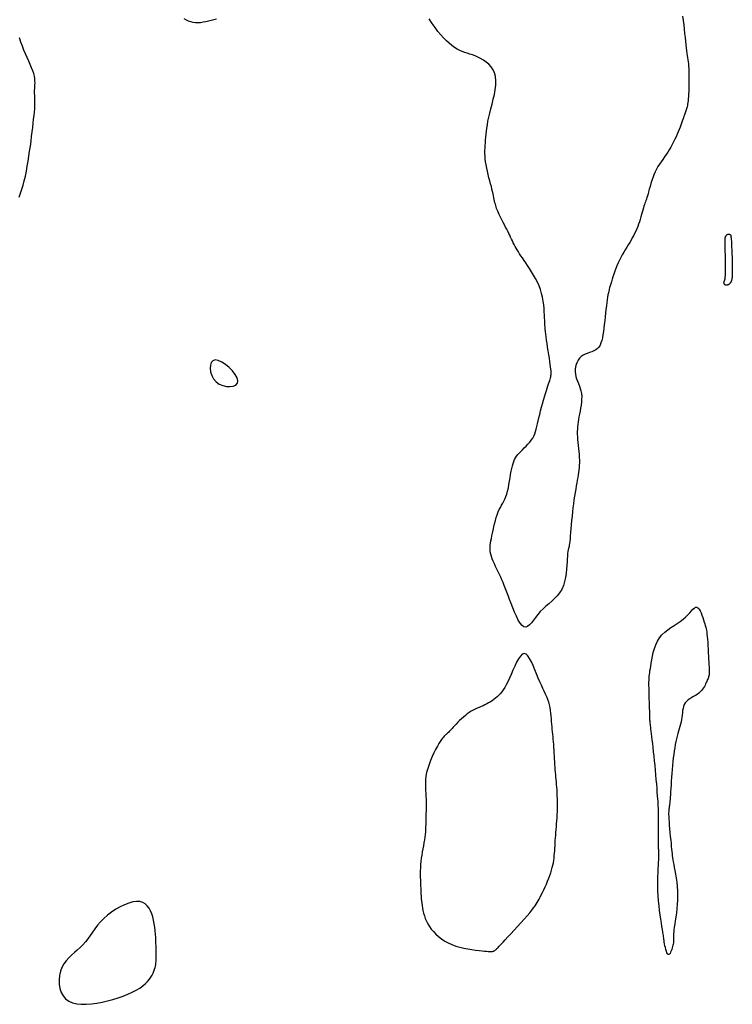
# Model space of a CAD drawing. Header units: millimetres. Extents: x 32690613 to 32693367, y 5343692 to 5344708.
# Tile 353 of 656: x 32692844 to 32692861, y 5343904 to 5343927. Entities that reach past the tile are written whole.
import ezdxf

# ---------------------------------------------------------------- set-up
doc = ezdxf.new("R2010")
doc.units = ezdxf.units.MM
doc.header["$LTSCALE"] = 20
doc.layers.add('02-DGM_HL_493.00', color=102, linetype='Continuous')
doc.layers.add('02-DGM_HL_493.50', color=112, linetype='Continuous')

msp = doc.modelspace()

# ---------------------------------------------------------------- linework, layer by layer
at = {"layer": '02-DGM_HL_493.00', "elevation": 493, "flags": 128}
for points in [[(32692848.753, 5343926.902), (32692848.691, 5343926.888), (32692848.629, 5343926.872), (32692848.568, 5343926.857), (32692848.507, 5343926.842), (32692848.447, 5343926.829), (32692848.388, 5343926.82), (32692848.33, 5343926.815), (32692848.273, 5343926.816), (32692848.217, 5343926.824), (32692848.163, 5343926.837), (32692848.111, 5343926.856), (32692848.062, 5343926.881), (32692848.015, 5343926.91)], [(32692859.442, 5343926.972), (32692859.454, 5343926.868), (32692859.466, 5343926.767), (32692859.476, 5343926.668), (32692859.487, 5343926.572), (32692859.496, 5343926.481), (32692859.505, 5343926.395), (32692859.514, 5343926.315), (32692859.522, 5343926.241), (32692859.531, 5343926.175), (32692859.539, 5343926.117), (32692859.547, 5343926.064), (32692859.555, 5343926.016), (32692859.562, 5343925.97), (32692859.569, 5343925.924), (32692859.575, 5343925.876), (32692859.579, 5343925.824), (32692859.583, 5343925.766), (32692859.586, 5343925.701), (32692859.587, 5343925.629), (32692859.587, 5343925.554), (32692859.587, 5343925.476), (32692859.585, 5343925.398), (32692859.583, 5343925.322), (32692859.581, 5343925.25), (32692859.577, 5343925.184), (32692859.574, 5343925.125), (32692859.57, 5343925.073), (32692859.565, 5343925.028), (32692859.561, 5343924.988), (32692859.555, 5343924.953), (32692859.55, 5343924.921), (32692859.544, 5343924.894), (32692859.538, 5343924.868), (32692859.531, 5343924.845), (32692859.524, 5343924.823), (32692859.517, 5343924.801), (32692859.509, 5343924.779), (32692859.501, 5343924.756), (32692859.491, 5343924.731), (32692859.481, 5343924.704), (32692859.47, 5343924.674), (32692859.459, 5343924.64), (32692859.446, 5343924.603), (32692859.432, 5343924.563), (32692859.417, 5343924.52), (32692859.4, 5343924.473), (32692859.382, 5343924.424), (32692859.362, 5343924.373), (32692859.34, 5343924.319), (32692859.316, 5343924.262), (32692859.29, 5343924.205), (32692859.263, 5343924.146), (32692859.233, 5343924.086), (32692859.202, 5343924.026), (32692859.169, 5343923.967), (32692859.135, 5343923.908), (32692859.099, 5343923.851), (32692859.062, 5343923.795), (32692859.024, 5343923.741), (32692858.985, 5343923.687), (32692858.947, 5343923.633), (32692858.91, 5343923.578), (32692858.874, 5343923.521), (32692858.84, 5343923.462), (32692858.809, 5343923.4), (32692858.781, 5343923.334), (32692858.755, 5343923.267), (32692858.732, 5343923.199), (32692858.712, 5343923.131), (32692858.694, 5343923.065), (32692858.677, 5343923.003), (32692858.662, 5343922.945), (32692858.648, 5343922.894), (32692858.635, 5343922.849), (32692858.623, 5343922.811), (32692858.611, 5343922.777), (32692858.6, 5343922.746), (32692858.589, 5343922.716), (32692858.577, 5343922.685), (32692858.566, 5343922.652), (32692858.554, 5343922.615), (32692858.542, 5343922.572), (32692858.529, 5343922.525), (32692858.515, 5343922.475), (32692858.5, 5343922.421), (32692858.485, 5343922.366), (32692858.468, 5343922.31), (32692858.45, 5343922.253), (32692858.431, 5343922.198), (32692858.411, 5343922.144), (32692858.389, 5343922.091), (32692858.366, 5343922.039), (32692858.341, 5343921.988), (32692858.315, 5343921.937), (32692858.287, 5343921.886), (32692858.258, 5343921.834), (32692858.227, 5343921.781), (32692858.195, 5343921.727), (32692858.161, 5343921.672), (32692858.126, 5343921.615), (32692858.092, 5343921.557), (32692858.057, 5343921.498), (32692858.024, 5343921.437), (32692857.992, 5343921.376), (32692857.961, 5343921.312), (32692857.933, 5343921.248), (32692857.907, 5343921.184), (32692857.883, 5343921.12), (32692857.862, 5343921.057), (32692857.842, 5343920.996), (32692857.824, 5343920.938), (32692857.808, 5343920.883), (32692857.793, 5343920.833), (32692857.78, 5343920.788), (32692857.768, 5343920.747), (32692857.758, 5343920.707), (32692857.748, 5343920.666), (32692857.739, 5343920.624), (32692857.73, 5343920.579), (32692857.721, 5343920.527), (32692857.712, 5343920.469), (32692857.703, 5343920.402), (32692857.694, 5343920.327), (32692857.684, 5343920.247), (32692857.674, 5343920.162), (32692857.664, 5343920.076), (32692857.654, 5343919.989), (32692857.644, 5343919.903), (32692857.635, 5343919.819), (32692857.625, 5343919.741), (32692857.614, 5343919.667), (32692857.602, 5343919.598), (32692857.587, 5343919.535), (32692857.569, 5343919.478), (32692857.547, 5343919.428), (32692857.52, 5343919.384), (32692857.487, 5343919.348), (32692857.448, 5343919.319), (32692857.404, 5343919.295), (32692857.356, 5343919.275), (32692857.307, 5343919.258), (32692857.256, 5343919.24), (32692857.207, 5343919.22), (32692857.16, 5343919.196), (32692857.117, 5343919.167), (32692857.079, 5343919.13), (32692857.047, 5343919.087), (32692857.021, 5343919.039), (32692857.001, 5343918.987), (32692856.987, 5343918.932), (32692856.979, 5343918.875), (32692856.978, 5343918.818), (32692856.983, 5343918.761), (32692856.994, 5343918.706), (32692857.011, 5343918.652), (32692857.031, 5343918.599), (32692857.052, 5343918.545), (32692857.074, 5343918.491), (32692857.094, 5343918.435), (32692857.11, 5343918.377), (32692857.122, 5343918.316), (32692857.127, 5343918.252), (32692857.126, 5343918.186), (32692857.121, 5343918.118), (32692857.113, 5343918.05), (32692857.102, 5343917.981), (32692857.089, 5343917.913), (32692857.076, 5343917.847), (32692857.064, 5343917.784), (32692857.053, 5343917.725), (32692857.044, 5343917.667), (32692857.036, 5343917.612), (32692857.031, 5343917.557), (32692857.027, 5343917.503), (32692857.026, 5343917.447), (32692857.026, 5343917.389), (32692857.029, 5343917.329), (32692857.033, 5343917.264), (32692857.039, 5343917.197), (32692857.046, 5343917.128), (32692857.053, 5343917.059), (32692857.06, 5343916.989), (32692857.066, 5343916.92), (32692857.071, 5343916.854), (32692857.074, 5343916.79), (32692857.074, 5343916.73), (32692857.072, 5343916.673), (32692857.068, 5343916.618), (32692857.063, 5343916.564), (32692857.055, 5343916.51), (32692857.047, 5343916.454), (32692857.036, 5343916.396), (32692857.025, 5343916.335), (32692857.014, 5343916.27), (32692857.001, 5343916.201), (32692856.989, 5343916.127), (32692856.976, 5343916.05), (32692856.963, 5343915.968), (32692856.95, 5343915.883), (32692856.938, 5343915.793), (32692856.926, 5343915.7), (32692856.915, 5343915.604), (32692856.905, 5343915.505), (32692856.896, 5343915.407), (32692856.887, 5343915.311), (32692856.879, 5343915.219), (32692856.872, 5343915.133), (32692856.865, 5343915.055), (32692856.859, 5343914.987), (32692856.853, 5343914.93), (32692856.847, 5343914.883), (32692856.842, 5343914.845), (32692856.837, 5343914.815), (32692856.832, 5343914.792), (32692856.828, 5343914.773), (32692856.824, 5343914.759), (32692856.82, 5343914.746), (32692856.816, 5343914.735), (32692856.813, 5343914.722), (32692856.81, 5343914.708), (32692856.807, 5343914.688), (32692856.804, 5343914.662), (32692856.801, 5343914.628), (32692856.798, 5343914.584), (32692856.795, 5343914.528), (32692856.792, 5343914.459), (32692856.788, 5343914.379), (32692856.782, 5343914.291), (32692856.771, 5343914.198), (32692856.756, 5343914.102), (32692856.734, 5343914.007), (32692856.706, 5343913.915), (32692856.668, 5343913.83), (32692856.621, 5343913.753), (32692856.567, 5343913.683), (32692856.506, 5343913.619), (32692856.441, 5343913.558), (32692856.374, 5343913.5), (32692856.306, 5343913.442), (32692856.24, 5343913.383), (32692856.178, 5343913.32), (32692856.12, 5343913.253), (32692856.068, 5343913.185), (32692856.019, 5343913.12), (32692855.973, 5343913.062), (32692855.929, 5343913.014), (32692855.886, 5343912.98), (32692855.844, 5343912.965), (32692855.802, 5343912.972), (32692855.759, 5343913.003), (32692855.716, 5343913.057), (32692855.673, 5343913.127), (32692855.63, 5343913.212), (32692855.588, 5343913.305), (32692855.547, 5343913.404), (32692855.508, 5343913.503), (32692855.472, 5343913.598), (32692855.439, 5343913.687), (32692855.407, 5343913.769), (32692855.378, 5343913.845), (32692855.35, 5343913.917), (32692855.323, 5343913.984), (32692855.296, 5343914.049), (32692855.269, 5343914.111), (32692855.241, 5343914.173), (32692855.212, 5343914.234), (32692855.183, 5343914.295), (32692855.154, 5343914.356), (32692855.126, 5343914.415), (32692855.1, 5343914.473), (32692855.077, 5343914.53), (32692855.057, 5343914.585), (32692855.042, 5343914.638), (32692855.032, 5343914.688), (32692855.027, 5343914.738), (32692855.026, 5343914.786), (32692855.029, 5343914.835), (32692855.035, 5343914.886), (32692855.044, 5343914.939), (32692855.055, 5343914.995), (32692855.068, 5343915.056), (32692855.081, 5343915.121), (32692855.096, 5343915.19), (32692855.112, 5343915.262), (32692855.13, 5343915.334), (32692855.148, 5343915.406), (32692855.168, 5343915.476), (32692855.19, 5343915.542), (32692855.213, 5343915.604), (32692855.237, 5343915.659), (32692855.263, 5343915.71), (32692855.289, 5343915.757), (32692855.315, 5343915.804), (32692855.341, 5343915.851), (32692855.365, 5343915.901), (32692855.388, 5343915.955), (32692855.409, 5343916.014), (32692855.428, 5343916.081), (32692855.445, 5343916.154), (32692855.46, 5343916.23), (32692855.473, 5343916.309), (32692855.486, 5343916.387), (32692855.498, 5343916.463), (32692855.511, 5343916.536), (32692855.523, 5343916.603), (32692855.537, 5343916.662), (32692855.552, 5343916.715), (32692855.569, 5343916.762), (32692855.588, 5343916.805), (32692855.609, 5343916.844), (32692855.634, 5343916.882), (32692855.662, 5343916.918), (32692855.694, 5343916.955), (32692855.731, 5343916.992), (32692855.77, 5343917.031), (32692855.811, 5343917.072), (32692855.853, 5343917.114), (32692855.895, 5343917.157), (32692855.934, 5343917.201), (32692855.971, 5343917.247), (32692856.003, 5343917.294), (32692856.03, 5343917.343), (32692856.052, 5343917.394), (32692856.07, 5343917.447), (32692856.086, 5343917.503), (32692856.101, 5343917.562), (32692856.115, 5343917.625), (32692856.129, 5343917.693), (32692856.145, 5343917.765), (32692856.164, 5343917.841), (32692856.184, 5343917.921), (32692856.206, 5343918.004), (32692856.229, 5343918.086), (32692856.252, 5343918.167), (32692856.275, 5343918.245), (32692856.297, 5343918.318), (32692856.318, 5343918.385), (32692856.336, 5343918.444), (32692856.353, 5343918.497), (32692856.369, 5343918.543), (32692856.382, 5343918.583), (32692856.394, 5343918.619), (32692856.404, 5343918.65), (32692856.412, 5343918.679), (32692856.418, 5343918.705), (32692856.423, 5343918.729), (32692856.426, 5343918.753), (32692856.428, 5343918.778), (32692856.428, 5343918.807), (32692856.426, 5343918.84), (32692856.421, 5343918.88), (32692856.415, 5343918.927), (32692856.407, 5343918.984), (32692856.397, 5343919.051), (32692856.386, 5343919.127), (32692856.373, 5343919.209), (32692856.359, 5343919.294), (32692856.346, 5343919.38), (32692856.333, 5343919.465), (32692856.321, 5343919.545), (32692856.311, 5343919.618), (32692856.303, 5343919.682), (32692856.296, 5343919.74), (32692856.291, 5343919.792), (32692856.287, 5343919.841), (32692856.284, 5343919.889), (32692856.281, 5343919.939), (32692856.279, 5343919.992), (32692856.276, 5343920.051), (32692856.274, 5343920.117), (32692856.27, 5343920.19), (32692856.264, 5343920.268), (32692856.256, 5343920.351), (32692856.244, 5343920.437), (32692856.228, 5343920.524), (32692856.208, 5343920.613), (32692856.181, 5343920.701), (32692856.149, 5343920.787), (32692856.111, 5343920.872), (32692856.07, 5343920.954), (32692856.025, 5343921.033), (32692855.979, 5343921.109), (32692855.933, 5343921.182), (32692855.888, 5343921.25), (32692855.845, 5343921.313), (32692855.805, 5343921.372), (32692855.768, 5343921.426), (32692855.735, 5343921.476), (32692855.704, 5343921.523), (32692855.675, 5343921.568), (32692855.648, 5343921.61), (32692855.624, 5343921.652), (32692855.601, 5343921.693), (32692855.579, 5343921.734), (32692855.558, 5343921.775), (32692855.537, 5343921.816), (32692855.517, 5343921.859), (32692855.497, 5343921.902), (32692855.476, 5343921.946), (32692855.455, 5343921.991), (32692855.432, 5343922.038), (32692855.408, 5343922.087), (32692855.382, 5343922.136), (32692855.356, 5343922.186), (32692855.33, 5343922.236), (32692855.305, 5343922.285), (32692855.281, 5343922.332), (32692855.258, 5343922.377), (32692855.237, 5343922.42), (32692855.219, 5343922.459), (32692855.203, 5343922.496), (32692855.189, 5343922.53), (32692855.177, 5343922.563), (32692855.166, 5343922.596), (32692855.157, 5343922.628), (32692855.148, 5343922.66), (32692855.139, 5343922.694), (32692855.131, 5343922.729), (32692855.123, 5343922.767), (32692855.114, 5343922.807), (32692855.104, 5343922.85), (32692855.094, 5343922.897), (32692855.083, 5343922.947), (32692855.069, 5343923.002), (32692855.055, 5343923.061), (32692855.038, 5343923.126), (32692855.02, 5343923.194), (32692855.001, 5343923.266), (32692854.982, 5343923.339), (32692854.965, 5343923.413), (32692854.948, 5343923.487), (32692854.934, 5343923.56), (32692854.923, 5343923.631), (32692854.915, 5343923.698), (32692854.91, 5343923.763), (32692854.908, 5343923.826), (32692854.908, 5343923.887), (32692854.91, 5343923.948), (32692854.914, 5343924.008), (32692854.919, 5343924.069), (32692854.924, 5343924.131), (32692854.929, 5343924.195), (32692854.936, 5343924.261), (32692854.943, 5343924.33), (32692854.952, 5343924.403), (32692854.964, 5343924.481), (32692854.978, 5343924.563), (32692854.996, 5343924.652), (32692855.018, 5343924.746), (32692855.044, 5343924.848), (32692855.072, 5343924.954), (32692855.099, 5343925.064), (32692855.125, 5343925.174), (32692855.145, 5343925.283), (32692855.158, 5343925.389), (32692855.161, 5343925.49), (32692855.152, 5343925.583), (32692855.129, 5343925.667), (32692855.094, 5343925.742), (32692855.049, 5343925.809), (32692854.996, 5343925.867), (32692854.937, 5343925.918), (32692854.873, 5343925.962), (32692854.809, 5343926), (32692854.744, 5343926.032), (32692854.681, 5343926.058), (32692854.621, 5343926.08), (32692854.562, 5343926.1), (32692854.504, 5343926.119), (32692854.446, 5343926.139), (32692854.389, 5343926.16), (32692854.331, 5343926.185), (32692854.272, 5343926.216), (32692854.212, 5343926.253), (32692854.151, 5343926.296), (32692854.088, 5343926.347), (32692854.025, 5343926.404), (32692853.961, 5343926.469), (32692853.896, 5343926.541), (32692853.83, 5343926.621), (32692853.764, 5343926.708), (32692853.698, 5343926.803), (32692853.63, 5343926.905)], [(32692844.225, 5343922.823), (32692844.258, 5343922.909), (32692844.289, 5343923), (32692844.318, 5343923.096), (32692844.345, 5343923.197), (32692844.37, 5343923.303), (32692844.393, 5343923.413), (32692844.415, 5343923.527), (32692844.434, 5343923.642), (32692844.452, 5343923.759), (32692844.469, 5343923.876), (32692844.485, 5343923.991), (32692844.5, 5343924.104), (32692844.514, 5343924.214), (32692844.527, 5343924.32), (32692844.539, 5343924.42), (32692844.551, 5343924.516), (32692844.561, 5343924.606), (32692844.571, 5343924.691), (32692844.578, 5343924.77), (32692844.584, 5343924.842), (32692844.588, 5343924.908), (32692844.589, 5343924.968), (32692844.59, 5343925.021), (32692844.589, 5343925.07), (32692844.587, 5343925.115), (32692844.585, 5343925.156), (32692844.583, 5343925.196), (32692844.583, 5343925.235), (32692844.583, 5343925.273), (32692844.586, 5343925.313), (32692844.588, 5343925.353), (32692844.591, 5343925.396), (32692844.592, 5343925.44), (32692844.591, 5343925.488), (32692844.587, 5343925.539), (32692844.577, 5343925.594), (32692844.563, 5343925.654), (32692844.541, 5343925.718), (32692844.515, 5343925.787), (32692844.483, 5343925.86), (32692844.449, 5343925.938), (32692844.412, 5343926.019), (32692844.375, 5343926.104), (32692844.338, 5343926.192), (32692844.302, 5343926.283), (32692844.268, 5343926.376), (32692844.237, 5343926.471)]]:
    msp.add_lwpolyline(points, dxfattribs=at)
for points in [[(32692848.725, 5343919.089), (32692848.671, 5343919.072), (32692848.633, 5343919.031), (32692848.612, 5343918.97), (32692848.607, 5343918.897), (32692848.618, 5343918.816), (32692848.645, 5343918.734), (32692848.687, 5343918.657), (32692848.744, 5343918.589), (32692848.816, 5343918.537), (32692848.896, 5343918.502), (32692848.98, 5343918.481), (32692849.061, 5343918.477), (32692849.134, 5343918.487), (32692849.193, 5343918.513), (32692849.231, 5343918.554), (32692849.244, 5343918.609), (32692849.227, 5343918.678), (32692849.183, 5343918.755), (32692849.121, 5343918.836), (32692849.044, 5343918.914), (32692848.96, 5343918.984), (32692848.875, 5343919.04), (32692848.795, 5343919.077)], [(32692856.485, 5343910.274), (32692856.48, 5343910.335), (32692856.475, 5343910.394), (32692856.469, 5343910.452), (32692856.463, 5343910.509), (32692856.458, 5343910.565), (32692856.452, 5343910.622), (32692856.447, 5343910.68), (32692856.442, 5343910.739), (32692856.437, 5343910.8), (32692856.433, 5343910.862), (32692856.427, 5343910.926), (32692856.421, 5343910.99), (32692856.413, 5343911.055), (32692856.402, 5343911.119), (32692856.389, 5343911.183), (32692856.372, 5343911.245), (32692856.352, 5343911.306), (32692856.328, 5343911.367), (32692856.3, 5343911.429), (32692856.27, 5343911.493), (32692856.238, 5343911.561), (32692856.203, 5343911.633), (32692856.167, 5343911.711), (32692856.13, 5343911.797), (32692856.092, 5343911.89), (32692856.053, 5343911.986), (32692856.014, 5343912.081), (32692855.974, 5343912.17), (32692855.933, 5343912.247), (32692855.892, 5343912.308), (32692855.85, 5343912.347), (32692855.807, 5343912.36), (32692855.764, 5343912.344), (32692855.721, 5343912.301), (32692855.677, 5343912.238), (32692855.634, 5343912.159), (32692855.592, 5343912.07), (32692855.55, 5343911.975), (32692855.51, 5343911.881), (32692855.47, 5343911.791), (32692855.433, 5343911.711), (32692855.396, 5343911.641), (32692855.361, 5343911.579), (32692855.326, 5343911.525), (32692855.292, 5343911.477), (32692855.258, 5343911.435), (32692855.223, 5343911.397), (32692855.187, 5343911.363), (32692855.15, 5343911.332), (32692855.112, 5343911.303), (32692855.073, 5343911.276), (32692855.033, 5343911.25), (32692854.993, 5343911.227), (32692854.951, 5343911.204), (32692854.908, 5343911.183), (32692854.865, 5343911.163), (32692854.821, 5343911.143), (32692854.777, 5343911.124), (32692854.732, 5343911.103), (32692854.687, 5343911.082), (32692854.641, 5343911.059), (32692854.596, 5343911.034), (32692854.55, 5343911.006), (32692854.504, 5343910.975), (32692854.459, 5343910.94), (32692854.414, 5343910.903), (32692854.37, 5343910.863), (32692854.328, 5343910.822), (32692854.287, 5343910.782), (32692854.25, 5343910.742), (32692854.214, 5343910.705), (32692854.183, 5343910.671), (32692854.154, 5343910.64), (32692854.129, 5343910.613), (32692854.107, 5343910.59), (32692854.088, 5343910.569), (32692854.07, 5343910.551), (32692854.053, 5343910.534), (32692854.037, 5343910.52), (32692854.022, 5343910.506), (32692854.007, 5343910.493), (32692853.991, 5343910.479), (32692853.974, 5343910.463), (32692853.955, 5343910.443), (32692853.934, 5343910.418), (32692853.911, 5343910.386), (32692853.883, 5343910.346), (32692853.852, 5343910.295), (32692853.817, 5343910.233), (32692853.778, 5343910.162), (32692853.738, 5343910.083), (32692853.699, 5343909.998), (32692853.661, 5343909.909), (32692853.626, 5343909.817), (32692853.596, 5343909.725), (32692853.572, 5343909.634), (32692853.556, 5343909.545), (32692853.546, 5343909.46), (32692853.542, 5343909.378), (32692853.542, 5343909.299), (32692853.545, 5343909.224), (32692853.55, 5343909.152), (32692853.555, 5343909.084), (32692853.559, 5343909.02), (32692853.562, 5343908.959), (32692853.563, 5343908.902), (32692853.562, 5343908.847), (32692853.56, 5343908.795), (32692853.558, 5343908.744), (32692853.556, 5343908.694), (32692853.554, 5343908.644), (32692853.552, 5343908.594), (32692853.551, 5343908.543), (32692853.55, 5343908.491), (32692853.55, 5343908.438), (32692853.549, 5343908.384), (32692853.547, 5343908.328), (32692853.544, 5343908.271), (32692853.539, 5343908.211), (32692853.532, 5343908.149), (32692853.522, 5343908.085), (32692853.511, 5343908.019), (32692853.498, 5343907.951), (32692853.485, 5343907.882), (32692853.472, 5343907.811), (32692853.459, 5343907.739), (32692853.448, 5343907.666), (32692853.439, 5343907.593), (32692853.433, 5343907.519), (32692853.428, 5343907.446), (32692853.426, 5343907.373), (32692853.425, 5343907.3), (32692853.426, 5343907.23), (32692853.428, 5343907.161), (32692853.43, 5343907.094), (32692853.432, 5343907.03), (32692853.435, 5343906.969), (32692853.437, 5343906.911), (32692853.44, 5343906.854), (32692853.444, 5343906.799), (32692853.448, 5343906.745), (32692853.453, 5343906.691), (32692853.459, 5343906.637), (32692853.467, 5343906.581), (32692853.476, 5343906.525), (32692853.488, 5343906.467), (32692853.502, 5343906.408), (32692853.52, 5343906.348), (32692853.541, 5343906.287), (32692853.567, 5343906.226), (32692853.599, 5343906.165), (32692853.635, 5343906.104), (32692853.678, 5343906.043), (32692853.728, 5343905.984), (32692853.783, 5343905.926), (32692853.844, 5343905.87), (32692853.911, 5343905.817), (32692853.985, 5343905.769), (32692854.063, 5343905.725), (32692854.148, 5343905.686), (32692854.238, 5343905.654), (32692854.331, 5343905.626), (32692854.426, 5343905.604), (32692854.519, 5343905.586), (32692854.61, 5343905.571), (32692854.695, 5343905.56), (32692854.773, 5343905.551), (32692854.842, 5343905.544), (32692854.899, 5343905.538), (32692854.945, 5343905.533), (32692854.983, 5343905.53), (32692855.013, 5343905.527), (32692855.037, 5343905.526), (32692855.056, 5343905.527), (32692855.072, 5343905.528), (32692855.085, 5343905.53), (32692855.098, 5343905.534), (32692855.11, 5343905.539), (32692855.121, 5343905.545), (32692855.132, 5343905.551), (32692855.143, 5343905.559), (32692855.153, 5343905.567), (32692855.164, 5343905.575), (32692855.174, 5343905.584), (32692855.184, 5343905.594), (32692855.196, 5343905.606), (32692855.21, 5343905.621), (32692855.229, 5343905.64), (32692855.253, 5343905.666), (32692855.284, 5343905.7), (32692855.324, 5343905.743), (32692855.374, 5343905.797), (32692855.434, 5343905.862), (32692855.503, 5343905.936), (32692855.577, 5343906.017), (32692855.654, 5343906.101), (32692855.731, 5343906.186), (32692855.805, 5343906.269), (32692855.874, 5343906.347), (32692855.935, 5343906.416), (32692855.985, 5343906.476), (32692856.025, 5343906.527), (32692856.058, 5343906.572), (32692856.086, 5343906.612), (32692856.109, 5343906.65), (32692856.13, 5343906.688), (32692856.151, 5343906.729), (32692856.174, 5343906.774), (32692856.199, 5343906.825), (32692856.227, 5343906.882), (32692856.257, 5343906.943), (32692856.287, 5343907.008), (32692856.317, 5343907.074), (32692856.346, 5343907.141), (32692856.374, 5343907.207), (32692856.398, 5343907.272), (32692856.42, 5343907.334), (32692856.438, 5343907.393), (32692856.453, 5343907.451), (32692856.466, 5343907.507), (32692856.477, 5343907.562), (32692856.485, 5343907.617), (32692856.493, 5343907.672), (32692856.498, 5343907.726), (32692856.504, 5343907.782), (32692856.508, 5343907.838), (32692856.512, 5343907.896), (32692856.515, 5343907.954), (32692856.519, 5343908.013), (32692856.522, 5343908.073), (32692856.526, 5343908.134), (32692856.531, 5343908.197), (32692856.536, 5343908.26), (32692856.541, 5343908.324), (32692856.547, 5343908.39), (32692856.553, 5343908.456), (32692856.558, 5343908.524), (32692856.563, 5343908.593), (32692856.567, 5343908.663), (32692856.57, 5343908.734), (32692856.572, 5343908.807), (32692856.572, 5343908.88), (32692856.572, 5343908.953), (32692856.57, 5343909.026), (32692856.568, 5343909.097), (32692856.564, 5343909.166), (32692856.561, 5343909.233), (32692856.556, 5343909.298), (32692856.552, 5343909.358), (32692856.547, 5343909.416), (32692856.542, 5343909.472), (32692856.537, 5343909.527), (32692856.532, 5343909.582), (32692856.527, 5343909.637), (32692856.522, 5343909.694), (32692856.517, 5343909.753), (32692856.513, 5343909.814), (32692856.509, 5343909.879), (32692856.505, 5343909.945), (32692856.502, 5343910.011), (32692856.498, 5343910.078), (32692856.494, 5343910.145), (32692856.49, 5343910.211)], [(32692845.69, 5343905.683), (32692845.628, 5343905.62), (32692845.562, 5343905.56), (32692845.495, 5343905.502), (32692845.429, 5343905.443), (32692845.365, 5343905.382), (32692845.306, 5343905.316), (32692845.254, 5343905.244), (32692845.21, 5343905.163), (32692845.177, 5343905.074), (32692845.156, 5343904.978), (32692845.146, 5343904.878), (32692845.149, 5343904.779), (32692845.164, 5343904.682), (32692845.193, 5343904.592), (32692845.236, 5343904.511), (32692845.294, 5343904.444), (32692845.366, 5343904.392), (32692845.451, 5343904.354), (32692845.548, 5343904.331), (32692845.653, 5343904.319), (32692845.766, 5343904.318), (32692845.885, 5343904.326), (32692846.007, 5343904.343), (32692846.131, 5343904.365), (32692846.255, 5343904.394), (32692846.377, 5343904.426), (32692846.496, 5343904.463), (32692846.61, 5343904.504), (32692846.719, 5343904.548), (32692846.82, 5343904.594), (32692846.912, 5343904.642), (32692846.994, 5343904.691), (32692847.064, 5343904.741), (32692847.124, 5343904.792), (32692847.174, 5343904.842), (32692847.216, 5343904.893), (32692847.25, 5343904.942), (32692847.278, 5343904.989), (32692847.3, 5343905.035), (32692847.318, 5343905.079), (32692847.333, 5343905.12), (32692847.345, 5343905.159), (32692847.354, 5343905.196), (32692847.361, 5343905.231), (32692847.366, 5343905.265), (32692847.369, 5343905.298), (32692847.371, 5343905.332), (32692847.373, 5343905.365), (32692847.373, 5343905.399), (32692847.373, 5343905.434), (32692847.373, 5343905.472), (32692847.372, 5343905.512), (32692847.371, 5343905.555), (32692847.369, 5343905.604), (32692847.367, 5343905.657), (32692847.365, 5343905.716), (32692847.362, 5343905.782), (32692847.359, 5343905.853), (32692847.354, 5343905.928), (32692847.348, 5343906.006), (32692847.339, 5343906.086), (32692847.327, 5343906.165), (32692847.312, 5343906.244), (32692847.294, 5343906.321), (32692847.27, 5343906.394), (32692847.242, 5343906.462), (32692847.208, 5343906.524), (32692847.167, 5343906.577), (32692847.119, 5343906.62), (32692847.063, 5343906.652), (32692846.997, 5343906.671), (32692846.922, 5343906.676), (32692846.837, 5343906.665), (32692846.744, 5343906.64), (32692846.646, 5343906.602), (32692846.545, 5343906.553), (32692846.444, 5343906.496), (32692846.346, 5343906.43), (32692846.252, 5343906.36), (32692846.167, 5343906.285), (32692846.092, 5343906.208), (32692846.025, 5343906.13), (32692845.964, 5343906.051), (32692845.908, 5343905.973), (32692845.855, 5343905.896), (32692845.802, 5343905.821), (32692845.748, 5343905.75)]]:
    msp.add_lwpolyline(points, close=True, dxfattribs=at)
at = {"layer": '02-DGM_HL_493.50', "elevation": 493.5, "flags": 128}
for points in [[(32692860.562, 5343921.752), (32692860.565, 5343921.684), (32692860.568, 5343921.607), (32692860.571, 5343921.523), (32692860.574, 5343921.437), (32692860.577, 5343921.35), (32692860.579, 5343921.266), (32692860.58, 5343921.188), (32692860.58, 5343921.12), (32692860.58, 5343921.064), (32692860.578, 5343921.018), (32692860.575, 5343920.982), (32692860.572, 5343920.954), (32692860.568, 5343920.933), (32692860.564, 5343920.918), (32692860.56, 5343920.906), (32692860.556, 5343920.897), (32692860.552, 5343920.888), (32692860.549, 5343920.881), (32692860.546, 5343920.875), (32692860.543, 5343920.869), (32692860.54, 5343920.864), (32692860.537, 5343920.859), (32692860.534, 5343920.854), (32692860.531, 5343920.85), (32692860.527, 5343920.845), (32692860.523, 5343920.84), (32692860.519, 5343920.836), (32692860.515, 5343920.831), (32692860.51, 5343920.827), (32692860.504, 5343920.823), (32692860.498, 5343920.818), (32692860.49, 5343920.814), (32692860.482, 5343920.811), (32692860.473, 5343920.808), (32692860.464, 5343920.805), (32692860.455, 5343920.803), (32692860.445, 5343920.802), (32692860.436, 5343920.803), (32692860.427, 5343920.804), (32692860.418, 5343920.808), (32692860.411, 5343920.813), (32692860.404, 5343920.819), (32692860.399, 5343920.827), (32692860.394, 5343920.835), (32692860.391, 5343920.844), (32692860.389, 5343920.854), (32692860.389, 5343920.863), (32692860.39, 5343920.873), (32692860.393, 5343920.882), (32692860.397, 5343920.892), (32692860.402, 5343920.906), (32692860.407, 5343920.924), (32692860.413, 5343920.949), (32692860.418, 5343920.983), (32692860.422, 5343921.026), (32692860.424, 5343921.082), (32692860.426, 5343921.151), (32692860.426, 5343921.231), (32692860.425, 5343921.317), (32692860.423, 5343921.407), (32692860.421, 5343921.496), (32692860.418, 5343921.582), (32692860.416, 5343921.66), (32692860.415, 5343921.728), (32692860.415, 5343921.782), (32692860.415, 5343921.824), (32692860.416, 5343921.855), (32692860.417, 5343921.878), (32692860.419, 5343921.893), (32692860.422, 5343921.904), (32692860.425, 5343921.911), (32692860.428, 5343921.917), (32692860.431, 5343921.923), (32692860.434, 5343921.929), (32692860.438, 5343921.936), (32692860.442, 5343921.942), (32692860.447, 5343921.948), (32692860.452, 5343921.954), (32692860.458, 5343921.959), (32692860.465, 5343921.964), (32692860.473, 5343921.967), (32692860.481, 5343921.97), (32692860.49, 5343921.972), (32692860.5, 5343921.972), (32692860.509, 5343921.971), (32692860.517, 5343921.969), (32692860.525, 5343921.966), (32692860.532, 5343921.961), (32692860.538, 5343921.955), (32692860.543, 5343921.946), (32692860.547, 5343921.932), (32692860.55, 5343921.913), (32692860.553, 5343921.887), (32692860.556, 5343921.852), (32692860.559, 5343921.807)], [(32692858.886, 5343908.677), (32692858.886, 5343908.732), (32692858.886, 5343908.777), (32692858.885, 5343908.816), (32692858.884, 5343908.852), (32692858.882, 5343908.888), (32692858.88, 5343908.928), (32692858.877, 5343908.975), (32692858.873, 5343909.031), (32692858.867, 5343909.099), (32692858.861, 5343909.179), (32692858.854, 5343909.269), (32692858.846, 5343909.366), (32692858.838, 5343909.468), (32692858.829, 5343909.575), (32692858.819, 5343909.684), (32692858.809, 5343909.793), (32692858.798, 5343909.9), (32692858.787, 5343910.005), (32692858.777, 5343910.106), (32692858.766, 5343910.203), (32692858.756, 5343910.294), (32692858.746, 5343910.378), (32692858.737, 5343910.454), (32692858.729, 5343910.521), (32692858.721, 5343910.578), (32692858.715, 5343910.627), (32692858.71, 5343910.668), (32692858.705, 5343910.703), (32692858.702, 5343910.733), (32692858.698, 5343910.76), (32692858.696, 5343910.784), (32692858.694, 5343910.808), (32692858.692, 5343910.831), (32692858.691, 5343910.856), (32692858.69, 5343910.883), (32692858.689, 5343910.914), (32692858.688, 5343910.95), (32692858.687, 5343910.993), (32692858.686, 5343911.042), (32692858.684, 5343911.1), (32692858.682, 5343911.167), (32692858.679, 5343911.241), (32692858.677, 5343911.319), (32692858.674, 5343911.4), (32692858.672, 5343911.481), (32692858.671, 5343911.558), (32692858.67, 5343911.63), (32692858.67, 5343911.695), (32692858.671, 5343911.75), (32692858.673, 5343911.797), (32692858.676, 5343911.84), (32692858.681, 5343911.88), (32692858.686, 5343911.921), (32692858.693, 5343911.964), (32692858.701, 5343912.014), (32692858.71, 5343912.072), (32692858.72, 5343912.14), (32692858.732, 5343912.216), (32692858.748, 5343912.299), (32692858.768, 5343912.385), (32692858.793, 5343912.473), (32692858.825, 5343912.56), (32692858.864, 5343912.642), (32692858.911, 5343912.718), (32692858.967, 5343912.787), (32692859.031, 5343912.848), (32692859.1, 5343912.903), (32692859.172, 5343912.954), (32692859.245, 5343913.002), (32692859.317, 5343913.049), (32692859.386, 5343913.095), (32692859.45, 5343913.143), (32692859.507, 5343913.194), (32692859.558, 5343913.244), (32692859.603, 5343913.293), (32692859.643, 5343913.337), (32692859.678, 5343913.375), (32692859.71, 5343913.402), (32692859.74, 5343913.418), (32692859.767, 5343913.42), (32692859.793, 5343913.405), (32692859.818, 5343913.377), (32692859.842, 5343913.337), (32692859.863, 5343913.29), (32692859.884, 5343913.237), (32692859.902, 5343913.183), (32692859.919, 5343913.13), (32692859.935, 5343913.08), (32692859.948, 5343913.037), (32692859.96, 5343912.999), (32692859.97, 5343912.963), (32692859.979, 5343912.928), (32692859.987, 5343912.891), (32692859.994, 5343912.851), (32692860, 5343912.804), (32692860.006, 5343912.75), (32692860.011, 5343912.686), (32692860.016, 5343912.614), (32692860.021, 5343912.537), (32692860.025, 5343912.457), (32692860.029, 5343912.377), (32692860.033, 5343912.299), (32692860.036, 5343912.226), (32692860.04, 5343912.159), (32692860.043, 5343912.101), (32692860.046, 5343912.051), (32692860.048, 5343912.009), (32692860.05, 5343911.973), (32692860.051, 5343911.942), (32692860.051, 5343911.915), (32692860.05, 5343911.891), (32692860.048, 5343911.87), (32692860.044, 5343911.849), (32692860.038, 5343911.828), (32692860.032, 5343911.808), (32692860.024, 5343911.788), (32692860.015, 5343911.767), (32692860.005, 5343911.744), (32692859.994, 5343911.72), (32692859.982, 5343911.694), (32692859.969, 5343911.665), (32692859.955, 5343911.635), (32692859.939, 5343911.604), (32692859.921, 5343911.571), (32692859.899, 5343911.539), (32692859.875, 5343911.508), (32692859.846, 5343911.477), (32692859.814, 5343911.448), (32692859.776, 5343911.422), (32692859.735, 5343911.397), (32692859.692, 5343911.372), (32692859.649, 5343911.348), (32692859.607, 5343911.322), (32692859.568, 5343911.294), (32692859.532, 5343911.263), (32692859.503, 5343911.229), (32692859.48, 5343911.19), (32692859.463, 5343911.147), (32692859.45, 5343911.1), (32692859.441, 5343911.051), (32692859.435, 5343911.001), (32692859.429, 5343910.949), (32692859.423, 5343910.896), (32692859.415, 5343910.843), (32692859.405, 5343910.792), (32692859.393, 5343910.74), (32692859.379, 5343910.688), (32692859.364, 5343910.635), (32692859.348, 5343910.581), (32692859.332, 5343910.525), (32692859.315, 5343910.467), (32692859.3, 5343910.406), (32692859.285, 5343910.341), (32692859.271, 5343910.272), (32692859.259, 5343910.2), (32692859.247, 5343910.125), (32692859.236, 5343910.047), (32692859.226, 5343909.966), (32692859.217, 5343909.881), (32692859.208, 5343909.794), (32692859.201, 5343909.704), (32692859.193, 5343909.612), (32692859.187, 5343909.521), (32692859.181, 5343909.432), (32692859.176, 5343909.346), (32692859.171, 5343909.264), (32692859.166, 5343909.189), (32692859.162, 5343909.122), (32692859.158, 5343909.064), (32692859.154, 5343909.014), (32692859.15, 5343908.972), (32692859.147, 5343908.935), (32692859.143, 5343908.904), (32692859.14, 5343908.877), (32692859.136, 5343908.854), (32692859.133, 5343908.832), (32692859.13, 5343908.811), (32692859.127, 5343908.79), (32692859.124, 5343908.767), (32692859.122, 5343908.74), (32692859.121, 5343908.708), (32692859.121, 5343908.669), (32692859.122, 5343908.622), (32692859.125, 5343908.565), (32692859.129, 5343908.497), (32692859.135, 5343908.421), (32692859.143, 5343908.339), (32692859.15, 5343908.253), (32692859.159, 5343908.167), (32692859.167, 5343908.083), (32692859.175, 5343908.004), (32692859.182, 5343907.933), (32692859.188, 5343907.872), (32692859.194, 5343907.818), (32692859.2, 5343907.77), (32692859.205, 5343907.724), (32692859.211, 5343907.68), (32692859.219, 5343907.633), (32692859.227, 5343907.582), (32692859.238, 5343907.524), (32692859.25, 5343907.457), (32692859.264, 5343907.383), (32692859.278, 5343907.3), (32692859.292, 5343907.212), (32692859.305, 5343907.119), (32692859.315, 5343907.021), (32692859.322, 5343906.92), (32692859.325, 5343906.817), (32692859.323, 5343906.713), (32692859.317, 5343906.61), (32692859.308, 5343906.508), (32692859.297, 5343906.411), (32692859.284, 5343906.318), (32692859.272, 5343906.232), (32692859.26, 5343906.154), (32692859.25, 5343906.085), (32692859.243, 5343906.028), (32692859.238, 5343905.98), (32692859.234, 5343905.941), (32692859.233, 5343905.909), (32692859.232, 5343905.882), (32692859.233, 5343905.86), (32692859.233, 5343905.841), (32692859.234, 5343905.823), (32692859.235, 5343905.805), (32692859.235, 5343905.786), (32692859.234, 5343905.767), (32692859.232, 5343905.747), (32692859.229, 5343905.724), (32692859.225, 5343905.7), (32692859.219, 5343905.673), (32692859.212, 5343905.643), (32692859.203, 5343905.61), (32692859.192, 5343905.576), (32692859.179, 5343905.542), (32692859.166, 5343905.512), (32692859.152, 5343905.486), (32692859.138, 5343905.467), (32692859.123, 5343905.458), (32692859.109, 5343905.46), (32692859.095, 5343905.475), (32692859.081, 5343905.5), (32692859.068, 5343905.535), (32692859.057, 5343905.574), (32692859.046, 5343905.618), (32692859.036, 5343905.662), (32692859.028, 5343905.705), (32692859.021, 5343905.744), (32692859.015, 5343905.777), (32692859.011, 5343905.805), (32692859.007, 5343905.833), (32692859.003, 5343905.861), (32692858.999, 5343905.892), (32692858.993, 5343905.929), (32692858.987, 5343905.975), (32692858.978, 5343906.031), (32692858.967, 5343906.099), (32692858.954, 5343906.179), (32692858.94, 5343906.269), (32692858.926, 5343906.366), (32692858.912, 5343906.47), (32692858.9, 5343906.579), (32692858.889, 5343906.691), (32692858.881, 5343906.804), (32692858.876, 5343906.916), (32692858.874, 5343907.027), (32692858.874, 5343907.135), (32692858.876, 5343907.237), (32692858.879, 5343907.333), (32692858.882, 5343907.422), (32692858.886, 5343907.501), (32692858.89, 5343907.57), (32692858.892, 5343907.627), (32692858.894, 5343907.673), (32692858.895, 5343907.71), (32692858.896, 5343907.739), (32692858.896, 5343907.762), (32692858.896, 5343907.781), (32692858.895, 5343907.797), (32692858.894, 5343907.811), (32692858.893, 5343907.826), (32692858.893, 5343907.842), (32692858.892, 5343907.861), (32692858.891, 5343907.885), (32692858.89, 5343907.914), (32692858.889, 5343907.951), (32692858.888, 5343907.998), (32692858.888, 5343908.054), (32692858.887, 5343908.122), (32692858.887, 5343908.199), (32692858.887, 5343908.282), (32692858.887, 5343908.368), (32692858.887, 5343908.453), (32692858.887, 5343908.535), (32692858.887, 5343908.611)]]:
    msp.add_lwpolyline(points, close=True, dxfattribs=at)

doc.saveas('drawing.dxf')
